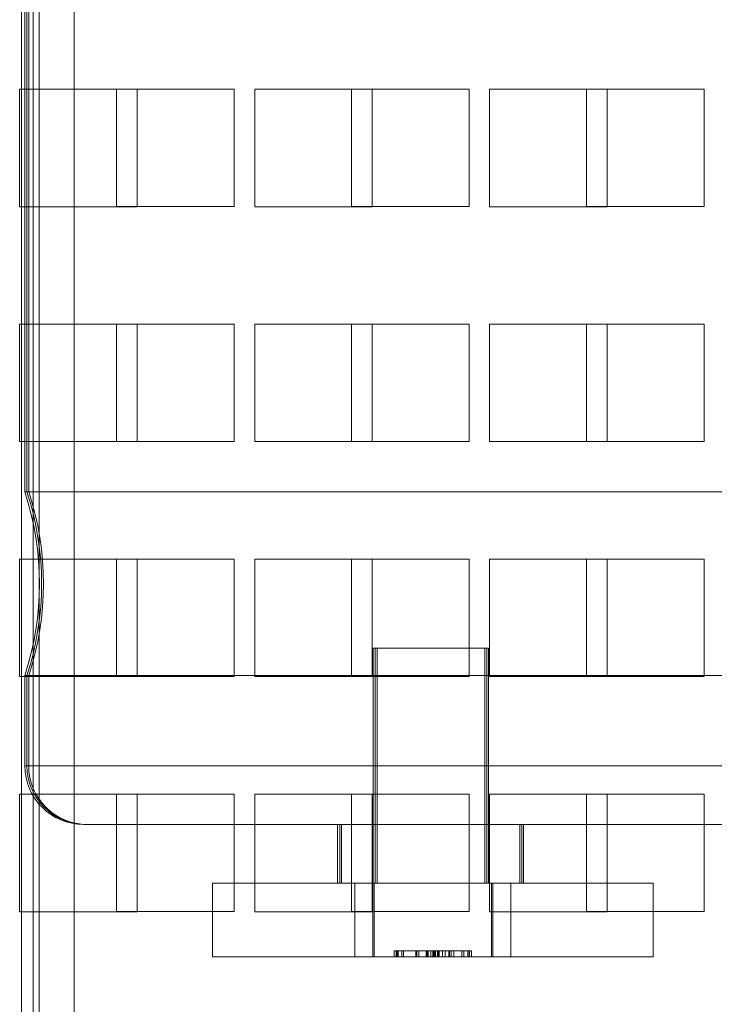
# Model space of a CAD drawing. Header units: inches. Extents: x 1 to 109, y 1 to 85.
# Tile 616 of 656: x 89.237 to 90.222, y 26.45 to 27.847. Entities that reach past the tile are written whole.
import ezdxf

# ---------------------------------------------------------------- set-up
doc = ezdxf.new("R2010")
doc.units = ezdxf.units.IN
doc.header["$MEASUREMENT"] = 0

msp = doc.modelspace()

# ---------------------------------------------------------------- linework, layer by layer
at = {"color": 7, "linetype": 'Continuous', "lineweight": 15, "ltscale": 5}
for p, q in [((89.244, 30.0967), (89.244, 27.1768)), ((89.247, 30.0967), (89.247, 27.1768)), ((89.2494, 30.0967), (89.2494, 27.1768)), ((89.2494, 30.0967), (89.2494, 27.1768)), ((89.2494, 30.0967), (89.2494, 27.1768)), ((89.2393, 13.5399), (89.2393, 29.7899)), ((89.2558, 13.5399), (89.2558, 29.7899)), ((89.2641, 13.5399), (89.2641, 29.7899)), ((89.314, 29.7899), (89.314, 13.5399)), ((89.2366, 27.7481), (89.2366, 27.5814)), ((89.4033, 27.7481), (89.2366, 27.7481)), ((89.3741, 27.7483), (89.5408, 27.7483)), ((89.3741, 27.5816), (89.3741, 27.7483)), ((89.4033, 27.5814), (89.4033, 27.7481)), ((89.5408, 27.7483), (89.5408, 27.5816)), ((89.57, 27.7481), (89.57, 27.5814)), ((89.7366, 27.7481), (89.57, 27.7481)), ((89.7075, 27.7483), (89.8741, 27.7483)), ((89.7075, 27.5816), (89.7075, 27.7483)), ((89.7366, 27.5814), (89.7366, 27.7481)), ((89.8741, 27.7483), (89.8741, 27.5816)), ((89.9033, 27.7481), (89.9033, 27.5814)), ((90.07, 27.7481), (89.9033, 27.7481)), ((90.0408, 27.5816), (90.0408, 27.7483)), ((90.0408, 27.7483), (90.2075, 27.7483)), ((90.07, 27.5814), (90.07, 27.7481)), ((90.2075, 27.7483), (90.2075, 27.5816)), ((89.2366, 27.5814), (89.4033, 27.5814)), ((89.5408, 27.5816), (89.3741, 27.5816)), ((89.57, 27.5814), (89.7366, 27.5814)), ((89.8741, 27.5816), (89.7075, 27.5816)), ((89.9033, 27.5814), (90.07, 27.5814)), ((90.2075, 27.5816), (90.0408, 27.5816)), ((89.2366, 27.4148), (89.2366, 27.2481)), ((89.4033, 27.4148), (89.2366, 27.4148)), ((89.3741, 27.4149), (89.5408, 27.4149)), ((89.3741, 27.2483), (89.3741, 27.4149)), ((89.4033, 27.2481), (89.4033, 27.4148)), ((89.5408, 27.4149), (89.5408, 27.2483)), ((89.57, 27.4148), (89.57, 27.2481)), ((89.7366, 27.4148), (89.57, 27.4148)), ((89.7075, 27.4149), (89.8741, 27.4149)), ((89.7075, 27.2483), (89.7075, 27.4149)), ((89.7366, 27.2481), (89.7366, 27.4148)), ((89.8741, 27.4149), (89.8741, 27.2483)), ((89.9033, 27.4148), (89.9033, 27.2481)), ((90.07, 27.4148), (89.9033, 27.4148)), ((90.0408, 27.4149), (90.2075, 27.4149)), ((90.0408, 27.2483), (90.0408, 27.4149)), ((90.07, 27.2481), (90.07, 27.4148)), ((90.2075, 27.4149), (90.2075, 27.2483)), ((89.5408, 27.2483), (89.3741, 27.2483)), ((89.8741, 27.2483), (89.7075, 27.2483)), ((90.2075, 27.2483), (90.0408, 27.2483)), ((89.2366, 27.2481), (89.4033, 27.2481)), ((89.57, 27.2481), (89.7366, 27.2481)), ((89.9033, 27.2481), (90.07, 27.2481)), ((91.3273, 27.1768), (89.2441, 27.1768)), ((89.247, 27.1768), (91.3302, 27.1768)), ((91.3327, 27.1768), (89.2495, 27.1768)), ((91.3327, 27.1768), (89.2495, 27.1768)), ((91.3327, 27.1768), (89.2495, 27.1768)), ((89.2366, 27.0814), (89.2366, 26.9148)), ((89.4033, 27.0814), (89.2366, 27.0814)), ((89.3741, 27.0816), (89.5408, 27.0816)), ((89.3741, 26.9149), (89.3741, 27.0816)), ((89.4033, 26.9148), (89.4033, 27.0814)), ((89.5408, 27.0816), (89.5408, 26.9149)), ((89.57, 27.0814), (89.57, 26.9148)), ((89.7366, 27.0814), (89.57, 27.0814)), ((89.7075, 27.0816), (89.8741, 27.0816)), ((89.7075, 26.9149), (89.7075, 27.0816)), ((89.7366, 26.9148), (89.7366, 27.0814)), ((89.8741, 27.0816), (89.8741, 26.9149)), ((89.9033, 27.0814), (89.9033, 26.9148)), ((90.07, 27.0814), (89.9033, 27.0814)), ((90.0408, 27.0816), (90.2075, 27.0816)), ((90.0408, 26.9149), (90.0408, 27.0816)), ((90.07, 26.9148), (90.07, 27.0814)), ((90.2075, 27.0816), (90.2075, 26.9149)), ((89.7381, 26.955), (89.7381, 26.6217)), ((89.7382, 26.955), (89.8964, 26.955)), ((89.7411, 26.955), (89.7411, 26.6217)), ((89.8994, 26.955), (89.7412, 26.955)), ((89.7436, 26.955), (89.7436, 26.6217)), ((89.7436, 26.955), (89.7436, 26.6217)), ((89.7436, 26.955), (89.7436, 26.6217)), ((89.7437, 26.955), (89.9018, 26.955)), ((89.7437, 26.955), (89.9018, 26.955)), ((89.7437, 26.955), (89.9018, 26.955)), ((89.8965, 26.6217), (89.8965, 26.955)), ((89.8995, 26.6217), (89.8995, 26.955)), ((89.9019, 26.6217), (89.9019, 26.955)), ((89.9019, 26.6217), (89.9019, 26.955)), ((89.9019, 26.6217), (89.9019, 26.955)), ((89.2366, 26.9148), (89.4033, 26.9148)), ((89.244, 26.9166), (89.244, 26.7884)), ((89.244, 26.9166), (91.3272, 26.9166)), ((89.247, 26.9166), (89.247, 26.7884)), ((91.3303, 26.9166), (89.2471, 26.9166)), ((89.2494, 26.9166), (89.2494, 26.7884)), ((89.2494, 26.9166), (89.2494, 26.7884)), ((89.2494, 26.9166), (89.2494, 26.7884)), ((89.2494, 26.9166), (91.3326, 26.9166)), ((89.2494, 26.9166), (91.3326, 26.9166)), ((89.2494, 26.9166), (91.3326, 26.9166)), ((89.5408, 26.9149), (89.3741, 26.9149)), ((89.57, 26.9148), (89.7366, 26.9148)), ((89.8741, 26.9149), (89.7075, 26.9149)), ((89.9033, 26.9148), (90.07, 26.9148)), ((90.2075, 26.9149), (90.0408, 26.9149)), ((89.244, 26.7884), (91.3273, 26.7884)), ((91.3303, 26.7884), (89.247, 26.7884)), ((89.2494, 26.7884), (91.3327, 26.7884)), ((89.2494, 26.7884), (91.3327, 26.7884)), ((89.2494, 26.7884), (91.3327, 26.7884)), ((89.2366, 26.7481), (89.2366, 26.5814)), ((89.4033, 26.7481), (89.2366, 26.7481)), ((89.3741, 26.7483), (89.5408, 26.7483)), ((89.3741, 26.5816), (89.3741, 26.7483)), ((89.4033, 26.5814), (89.4033, 26.7481)), ((89.5408, 26.7483), (89.5408, 26.5816)), ((89.57, 26.7481), (89.57, 26.5814)), ((89.7366, 26.7481), (89.57, 26.7481)), ((89.7075, 26.7483), (89.8741, 26.7483)), ((89.7075, 26.5816), (89.7075, 26.7483)), ((89.7366, 26.5814), (89.7366, 26.7481)), ((89.8741, 26.7483), (89.8741, 26.5816)), ((90.07, 26.7481), (89.9033, 26.7481)), ((89.9033, 26.7481), (89.9033, 26.5814)), ((90.0408, 26.5816), (90.0408, 26.7483)), ((90.0408, 26.7483), (90.2075, 26.7483)), ((90.07, 26.5814), (90.07, 26.7481)), ((90.2075, 26.7483), (90.2075, 26.5816)), ((91.244, 26.705), (89.3273, 26.705)), ((89.3303, 26.705), (91.247, 26.705)), ((91.2494, 26.705), (89.3327, 26.705)), ((91.2494, 26.705), (89.3327, 26.705)), ((91.2494, 26.705), (89.3327, 26.705)), ((89.6877, 26.705), (89.6877, 26.6217)), ((89.946, 26.705), (89.6877, 26.705)), ((89.6907, 26.705), (89.6907, 26.6217)), ((89.6907, 26.705), (89.949, 26.705)), ((89.6932, 26.705), (89.6932, 26.6217)), ((89.6932, 26.705), (89.6932, 26.6217)), ((89.6932, 26.705), (89.6932, 26.6217)), ((89.9515, 26.705), (89.6932, 26.705)), ((89.9515, 26.705), (89.6932, 26.705)), ((89.9515, 26.705), (89.6932, 26.705)), ((89.946, 26.6217), (89.946, 26.705)), ((89.949, 26.6217), (89.949, 26.705)), ((89.9515, 26.6217), (89.9515, 26.705)), ((89.9515, 26.6217), (89.9515, 26.705)), ((89.9515, 26.6217), (89.9515, 26.705)), ((89.5102, 26.6217), (90.1352, 26.6217)), ((89.5102, 26.6217), (89.5102, 26.6217)), ((90.1352, 26.6217), (89.5102, 26.6217)), ((89.5102, 26.5175), (89.5102, 26.6217)), ((89.5102, 26.5175), (89.5102, 26.6217)), ((89.6877, 26.6217), (89.946, 26.6217)), ((89.949, 26.6217), (89.6907, 26.6217)), ((89.6932, 26.6217), (89.9515, 26.6217)), ((89.6932, 26.6217), (89.9515, 26.6217)), ((89.6932, 26.6217), (89.9515, 26.6217)), ((89.7123, 26.6217), (89.7123, 26.5175)), ((89.7123, 26.6217), (89.7123, 26.5175)), ((89.7124, 26.6217), (89.9331, 26.6217)), ((89.7124, 26.6217), (89.9331, 26.6217)), ((89.9077, 26.6217), (89.7377, 26.6217)), ((89.7377, 26.6217), (89.9077, 26.6217)), ((89.7377, 26.6217), (89.7377, 26.6217)), ((89.9077, 26.6217), (89.7377, 26.6217)), ((89.7377, 26.6217), (89.9077, 26.6217)), ((89.7377, 26.6217), (89.7377, 26.6217)), ((89.9077, 26.6217), (89.7377, 26.6217)), ((89.7377, 26.6217), (89.9077, 26.6217)), ((89.7377, 26.6217), (89.9077, 26.6217)), ((89.9077, 26.6217), (89.7377, 26.6217)), ((89.7377, 26.6217), (89.7377, 26.6217)), ((89.7377, 26.5175), (89.7377, 26.6217)), ((89.7377, 26.5175), (89.7377, 26.6217)), ((89.7377, 26.5175), (89.7377, 26.6217)), ((89.7377, 26.5175), (89.7377, 26.6217)), ((89.7377, 26.5175), (89.7377, 26.6217)), ((89.7377, 26.5175), (89.7377, 26.6217)), ((89.7377, 26.6217), (89.7377, 26.6217)), ((89.7377, 26.5175), (89.7377, 26.6217)), ((89.7377, 26.5175), (89.7377, 26.6217)), ((89.7382, 26.6217), (89.8964, 26.6217)), ((89.9061, 26.6217), (89.7394, 26.6217)), ((89.7394, 26.6217), (89.7394, 26.6217)), ((89.7394, 26.6217), (89.9061, 26.6217)), ((89.7394, 26.5175), (89.7394, 26.6217)), ((89.7394, 26.5175), (89.7394, 26.6217)), ((89.8994, 26.6217), (89.7412, 26.6217)), ((89.7437, 26.6217), (89.9018, 26.6217)), ((89.7437, 26.6217), (89.9018, 26.6217)), ((89.7437, 26.6217), (89.9018, 26.6217)), ((89.9061, 26.6217), (89.9061, 26.6217)), ((89.9061, 26.5175), (89.9061, 26.6217)), ((89.9061, 26.5175), (89.9061, 26.6217)), ((89.9077, 26.6217), (89.9077, 26.6217)), ((89.9077, 26.6217), (89.9077, 26.6217)), ((89.9077, 26.6217), (89.9077, 26.6217)), ((89.9077, 26.6217), (89.9077, 26.6217)), ((89.9077, 26.5175), (89.9077, 26.6217)), ((89.9077, 26.5175), (89.9077, 26.6217)), ((89.9077, 26.5175), (89.9077, 26.6217)), ((89.9077, 26.5175), (89.9077, 26.6217)), ((89.9077, 26.5175), (89.9077, 26.6217)), ((89.9077, 26.5175), (89.9077, 26.6217)), ((89.9077, 26.5175), (89.9077, 26.6217)), ((89.9077, 26.5175), (89.9077, 26.6217)), ((89.9332, 26.5175), (89.9332, 26.6217)), ((89.9332, 26.5175), (89.9332, 26.6217)), ((90.1352, 26.6217), (90.1352, 26.6217)), ((90.1352, 26.5175), (90.1352, 26.6217)), ((90.1352, 26.5175), (90.1352, 26.6217)), ((89.2366, 26.5814), (89.4033, 26.5814)), ((89.5408, 26.5816), (89.3741, 26.5816)), ((89.57, 26.5814), (89.7366, 26.5814)), ((89.8741, 26.5816), (89.7075, 26.5816)), ((89.9033, 26.5814), (90.07, 26.5814)), ((90.2075, 26.5816), (90.0408, 26.5816)), ((89.768, 26.5259), (89.768, 26.5175)), ((89.768, 26.5259), (89.768, 26.5175)), ((89.8155, 26.5259), (89.768, 26.5259)), ((89.768, 26.5259), (89.768, 26.5175)), ((89.768, 26.5259), (89.7736, 26.5259)), ((89.768, 26.5259), (89.768, 26.5175)), ((89.7813, 26.5259), (89.7707, 26.5259)), ((89.7707, 26.5259), (89.7707, 26.5175)), ((89.7707, 26.5259), (89.7707, 26.5259)), ((89.7707, 26.5259), (89.7707, 26.5175)), ((89.7707, 26.5259), (89.8775, 26.5259)), ((89.7813, 26.5259), (89.7707, 26.5259)), ((89.7707, 26.5259), (89.7707, 26.5175)), ((89.7707, 26.5259), (89.7707, 26.5259)), ((89.7707, 26.5259), (89.8775, 26.5259)), ((89.7707, 26.5259), (89.7707, 26.5175)), ((89.7707, 26.5259), (89.7707, 26.5175)), ((89.8748, 26.5259), (89.7707, 26.5259)), ((89.7707, 26.5259), (89.7707, 26.5175)), ((89.8748, 26.5259), (89.7707, 26.5259)), ((89.7707, 26.5259), (89.7707, 26.5259)), ((89.7707, 26.5259), (89.7813, 26.5259)), ((89.7707, 26.5259), (89.7707, 26.5175)), ((89.8748, 26.5259), (89.7707, 26.5259)), ((89.7707, 26.5259), (89.8527, 26.5259)), ((89.7707, 26.5259), (89.7707, 26.5175)), ((89.8527, 26.5259), (89.7707, 26.5259)), ((89.7707, 26.5259), (89.8748, 26.5259)), ((89.8748, 26.5259), (89.7707, 26.5259)), ((89.7707, 26.5259), (89.7707, 26.5175)), ((89.7707, 26.5259), (89.7813, 26.5259)), ((89.7707, 26.5259), (89.7707, 26.5259)), ((89.7707, 26.5259), (89.7707, 26.5175)), ((89.7721, 26.5259), (89.7721, 26.5175)), ((89.7736, 26.5259), (89.7736, 26.5175)), ((89.7736, 26.5259), (89.8157, 26.5259)), ((89.7787, 26.5259), (89.7787, 26.5175)), ((89.7787, 26.5259), (89.7787, 26.5175)), ((89.7787, 26.5259), (89.7787, 26.5175)), ((89.7813, 26.5259), (89.7813, 26.5175)), ((89.873, 26.5259), (89.7813, 26.5259)), ((89.7813, 26.5259), (89.7813, 26.5175)), ((89.873, 26.5259), (89.7813, 26.5259)), ((89.7813, 26.5259), (89.8161, 26.5259)), ((89.7813, 26.5259), (89.7813, 26.5175)), ((89.7813, 26.5259), (89.7813, 26.5175)), ((89.7813, 26.5259), (89.8134, 26.5259)), ((89.7813, 26.5259), (89.7813, 26.5175)), ((89.7813, 26.5259), (89.8134, 26.5259)), ((89.7985, 26.5259), (89.7985, 26.5175)), ((89.7985, 26.5259), (89.7985, 26.5175)), ((89.799, 26.5259), (89.799, 26.5175)), ((89.7994, 26.5259), (89.7994, 26.5175)), ((89.7998, 26.5259), (89.7998, 26.5175)), ((89.7999, 26.5259), (89.7999, 26.5175)), ((89.8, 26.5259), (89.8, 26.5175)), ((89.8027, 26.5259), (89.8027, 26.5175)), ((89.8134, 26.5259), (89.8134, 26.5175)), ((89.8134, 26.5259), (89.8241, 26.5259)), ((89.8134, 26.5259), (89.8134, 26.5175)), ((89.8134, 26.5259), (89.8241, 26.5259)), ((89.8147, 26.5259), (89.8147, 26.5175)), ((89.8155, 26.5259), (89.8155, 26.5175)), ((89.8157, 26.5259), (89.8157, 26.5175)), ((89.8161, 26.5259), (89.8162, 26.5259)), ((89.8161, 26.5259), (89.8161, 26.5175)), ((89.8162, 26.5259), (89.8162, 26.5175)), ((89.8201, 26.5259), (89.8201, 26.5175)), ((89.8227, 26.5259), (89.8227, 26.5175)), ((89.8228, 26.5259), (89.8228, 26.5175)), ((89.8228, 26.5259), (89.8228, 26.5175)), ((89.8241, 26.5259), (89.8241, 26.5175)), ((89.8241, 26.5259), (89.8641, 26.5259)), ((89.8241, 26.5259), (89.8241, 26.5175)), ((89.8241, 26.5259), (89.8641, 26.5259)), ((89.8254, 26.5259), (89.8254, 26.5175)), ((89.8267, 26.5259), (89.8267, 26.5175)), ((89.8267, 26.5259), (89.8748, 26.5259)), ((89.8401, 26.5259), (89.8294, 26.5259)), ((89.8294, 26.5259), (89.8294, 26.5175)), ((89.8401, 26.5259), (89.8294, 26.5259)), ((89.8294, 26.5259), (89.8294, 26.5175)), ((89.83, 26.5259), (89.83, 26.5175)), ((89.8723, 26.5259), (89.83, 26.5259)), ((89.8306, 26.5259), (89.8306, 26.5175)), ((89.8306, 26.5259), (89.8775, 26.5259)), ((89.8308, 26.5259), (89.8308, 26.5175)), ((89.8748, 26.5259), (89.8317, 26.5259)), ((89.8317, 26.5259), (89.8317, 26.5175)), ((89.8363, 26.5259), (89.8363, 26.5175)), ((89.8363, 26.5259), (89.8641, 26.5259)), ((89.8401, 26.5259), (89.8401, 26.5175)), ((89.8401, 26.5259), (89.8401, 26.5175)), ((89.8456, 26.5259), (89.8456, 26.5175)), ((89.8458, 26.5259), (89.8458, 26.5175)), ((89.8462, 26.5259), (89.8462, 26.5175)), ((89.8489, 26.5259), (89.8489, 26.5175)), ((89.8527, 26.5259), (89.8527, 26.5175)), ((89.8641, 26.5259), (89.8641, 26.5175)), ((89.8641, 26.5259), (89.8748, 26.5259)), ((89.8641, 26.5259), (89.8641, 26.5175)), ((89.8641, 26.5259), (89.8748, 26.5259)), ((89.8641, 26.5259), (89.8641, 26.5175)), ((89.8641, 26.5259), (89.8748, 26.5259)), ((89.8668, 26.5259), (89.8668, 26.5175)), ((89.8668, 26.5259), (89.8668, 26.5175)), ((89.8775, 26.5259), (89.8723, 26.5259)), ((89.8723, 26.5259), (89.8723, 26.5175)), ((89.8775, 26.5259), (89.873, 26.5259)), ((89.873, 26.5259), (89.873, 26.5175)), ((89.8775, 26.5259), (89.873, 26.5259)), ((89.873, 26.5259), (89.873, 26.5175)), ((89.8748, 26.5259), (89.8748, 26.5175)), ((89.8748, 26.5259), (89.8748, 26.5259)), ((89.8748, 26.5259), (89.8748, 26.5175)), ((89.8748, 26.5259), (89.8748, 26.5175)), ((89.8748, 26.5259), (89.8748, 26.5175)), ((89.8748, 26.5259), (89.8748, 26.5175)), ((89.8748, 26.5259), (89.8748, 26.5259)), ((89.8748, 26.5259), (89.8748, 26.5175)), ((89.8748, 26.5259), (89.8748, 26.5175)), ((89.8748, 26.5259), (89.8748, 26.5259)), ((89.8775, 26.5259), (89.8775, 26.5175)), ((89.8775, 26.5259), (89.8775, 26.5175)), ((89.8775, 26.5259), (89.8775, 26.5175)), ((89.8775, 26.5259), (89.8775, 26.5175)), ((89.8775, 26.5259), (89.8775, 26.5175)), ((90.1352, 26.5175), (89.5102, 26.5175)), ((89.5102, 26.5175), (89.5102, 26.5175)), ((89.5102, 26.5175), (90.1352, 26.5175)), ((89.9331, 26.5175), (89.7124, 26.5175)), ((89.9331, 26.5175), (89.7124, 26.5175)), ((89.7377, 26.5175), (89.7377, 26.5175)), ((89.9077, 26.5175), (89.7377, 26.5175)), ((89.7377, 26.5175), (89.9077, 26.5175)), ((89.7377, 26.5175), (89.7377, 26.5175)), ((89.9077, 26.5175), (89.7377, 26.5175)), ((89.7377, 26.5175), (89.7377, 26.5175)), ((89.7377, 26.5175), (89.9077, 26.5175)), ((89.9077, 26.5175), (89.7377, 26.5175)), ((89.7377, 26.5175), (89.9077, 26.5175)), ((89.7377, 26.5175), (89.9077, 26.5175)), ((89.7377, 26.5175), (89.7377, 26.5175)), ((89.9077, 26.5175), (89.7377, 26.5175)), ((89.7394, 26.5175), (89.7394, 26.5175)), ((89.9061, 26.5175), (89.7394, 26.5175)), ((89.7394, 26.5175), (89.9061, 26.5175)), ((89.8155, 26.5175), (89.768, 26.5175)), ((89.768, 26.5175), (89.7736, 26.5175)), ((89.8748, 26.5175), (89.7707, 26.5175)), ((89.8527, 26.5175), (89.7707, 26.5175)), ((89.7707, 26.5175), (89.8748, 26.5175)), ((89.8748, 26.5175), (89.7707, 26.5175)), ((89.7707, 26.5175), (89.8527, 26.5175)), ((89.7813, 26.5175), (89.7707, 26.5175)), ((89.7707, 26.5175), (89.8775, 26.5175)), ((89.7707, 26.5175), (89.7707, 26.5175)), ((89.7813, 26.5175), (89.7707, 26.5175)), ((89.7707, 26.5175), (89.8775, 26.5175)), ((89.8748, 26.5175), (89.7707, 26.5175)), ((89.7707, 26.5175), (89.7707, 26.5175)), ((89.7707, 26.5175), (89.7813, 26.5175)), ((89.7707, 26.5175), (89.7707, 26.5175)), ((89.8748, 26.5175), (89.7707, 26.5175)), ((89.7707, 26.5175), (89.7707, 26.5175)), ((89.7707, 26.5175), (89.7813, 26.5175)), ((89.7736, 26.5175), (89.8157, 26.5175)), ((89.873, 26.5175), (89.7813, 26.5175)), ((89.873, 26.5175), (89.7813, 26.5175)), ((89.7813, 26.5175), (89.8134, 26.5175)), ((89.7813, 26.5175), (89.8134, 26.5175)), ((89.7813, 26.5175), (89.8161, 26.5175)), ((89.8134, 26.5175), (89.8241, 26.5175)), ((89.8134, 26.5175), (89.8241, 26.5175)), ((89.8161, 26.5175), (89.8162, 26.5175)), ((89.8241, 26.5175), (89.8641, 26.5175)), ((89.8241, 26.5175), (89.8641, 26.5175)), ((89.8267, 26.5175), (89.8748, 26.5175)), ((89.8294, 26.5175), (89.8401, 26.5175)), ((89.8294, 26.5175), (89.8401, 26.5175)), ((89.8723, 26.5175), (89.83, 26.5175)), ((89.8306, 26.5175), (89.8775, 26.5175)), ((89.8748, 26.5175), (89.8317, 26.5175)), ((89.8363, 26.5175), (89.8641, 26.5175)), ((89.8641, 26.5175), (89.8748, 26.5175)), ((89.8641, 26.5175), (89.8748, 26.5175)), ((89.8641, 26.5175), (89.8748, 26.5175)), ((89.8775, 26.5175), (89.8723, 26.5175)), ((89.8775, 26.5175), (89.873, 26.5175)), ((89.8775, 26.5175), (89.873, 26.5175)), ((89.8748, 26.5175), (89.8748, 26.5175)), ((89.8748, 26.5175), (89.8748, 26.5175)), ((89.8748, 26.5175), (89.8748, 26.5175)), ((89.9061, 26.5175), (89.9061, 26.5175)), ((89.9077, 26.5175), (89.9077, 26.5175)), ((89.9077, 26.5175), (89.9077, 26.5175)), ((89.9077, 26.5175), (89.9077, 26.5175)), ((89.9077, 26.5175), (89.9077, 26.5175)), ((90.1352, 26.5175), (90.1352, 26.5175))]:
    msp.add_line(p, q, dxfattribs=at)
at = {"color": 7, "linetype": 'Continuous', "lineweight": 15, "ltscale": 25}
for centre, radius, start, end in [((88.8481, 27.0467), 0.4167, 341.8051, 18.1949), ((88.8511, 27.0467), 0.4167, 341.8051, 18.1949), ((88.8536, 27.0467), 0.4167, 341.8051, 18.1949), ((88.8536, 27.0467), 0.4167, 341.8051, 18.1949), ((88.8536, 27.0467), 0.4167, 341.8051, 18.1949), ((89.3273, 26.7884), 0.0833, 180, 270), ((89.3303, 26.7884), 0.0833, 180, 270), ((89.3327, 26.7884), 0.0833, 180, 270), ((89.3327, 26.7884), 0.0833, 180, 270), ((89.3327, 26.7884), 0.0833, 180, 270)]:
    msp.add_arc(centre, radius, start, end, dxfattribs=at)
at = {"color": 7, "linetype": 'Continuous', "lineweight": 15, "ltscale": 5}
for points, knots in [([(89.7999, 26.5259), (89.7951, 26.5259), (89.7855, 26.5259), (89.775, 26.5259), (89.769, 26.5259), (89.7683, 26.5259), (89.768, 26.5259)], [0, 0, 0, 0, 0.279538, 0.558851, 0.779452, 1, 1, 1, 1]), ([(89.768, 26.5259), (89.7685, 26.5259), (89.7697, 26.5259), (89.7782, 26.5259), (89.7889, 26.5259), (89.7963, 26.5259), (89.8, 26.5259)], [0, 0, 0, 0, 0.27973, 0.559163, 0.779612, 1, 1, 1, 1]), ([(89.8027, 26.5259), (89.7976, 26.5259), (89.7875, 26.5259), (89.776, 26.5259), (89.769, 26.5259), (89.7683, 26.5259), (89.768, 26.5259)], [0, 0, 0, 0, 0.2800291, 0.5595146, 0.7796675, 1, 1, 1, 1]), ([(89.768, 26.5259), (89.7684, 26.5259), (89.7693, 26.5259), (89.7778, 26.5259), (89.7881, 26.5259), (89.7953, 26.5259), (89.799, 26.5259)], [0, 0, 0, 0, 0.2798903, 0.5592237, 0.7795824, 1, 1, 1, 1]), ([(89.8228, 26.5259), (89.8167, 26.5259), (89.8046, 26.5259), (89.7895, 26.5259), (89.7791, 26.5259), (89.7729, 26.5259), (89.7687, 26.5259), (89.7682, 26.5259), (89.768, 26.5259)], [0, 0, 0, 0, 0.250526, 0.500164, 0.625273, 0.750198, 0.875111, 1, 1, 1, 1]), ([(89.768, 26.5259), (89.7682, 26.5259), (89.7687, 26.5259), (89.7728, 26.5259), (89.7791, 26.5259), (89.7895, 26.5259), (89.8044, 26.5259), (89.8167, 26.5259), (89.8228, 26.5259)], [0, 0, 0, 0, 0.124913, 0.249823, 0.374786, 0.499891, 0.74953, 1, 1, 1, 1]), ([(89.7707, 26.5259), (89.7706, 26.5259), (89.7706, 26.5259), (89.7716, 26.5259), (89.7721, 26.5259)], [0, 0, 0, 0, 0.56024, 1, 1, 1, 1]), ([(89.7721, 26.5259), (89.7732, 26.5259), (89.7753, 26.5259), (89.7823, 26.5259), (89.7904, 26.5259), (89.7958, 26.5259), (89.7985, 26.5259)], [0, 0, 0, 0, 0.279797, 0.5595, 0.779626, 1, 1, 1, 1]), ([(89.7787, 26.5259), (89.779, 26.5259), (89.7796, 26.5259), (89.7849, 26.5259), (89.7917, 26.5259), (89.7968, 26.5259), (89.7994, 26.5259)], [0, 0, 0, 0, 0.280092, 0.560011, 0.780131, 1, 1, 1, 1]), ([(89.7994, 26.5259), (89.7961, 26.5259), (89.7896, 26.5259), (89.783, 26.5259), (89.7792, 26.5259), (89.7789, 26.5259), (89.7787, 26.5259)], [0, 0, 0, 0, 0.278722, 0.558569, 0.779171, 1, 1, 1, 1]), ([(89.7787, 26.5259), (89.779, 26.5259), (89.7798, 26.5259), (89.7863, 26.5259), (89.7944, 26.5259), (89.7999, 26.5259), (89.8027, 26.5259)], [0, 0, 0, 0, 0.279699, 0.558847, 0.779176, 1, 1, 1, 1]), ([(89.7998, 26.5259), (89.7966, 26.5259), (89.7901, 26.5259), (89.7833, 26.5259), (89.7792, 26.5259), (89.7789, 26.5259), (89.7787, 26.5259)], [0, 0, 0, 0, 0.279126, 0.558978, 0.77935, 1, 1, 1, 1]), ([(89.8227, 26.5259), (89.818, 26.5259), (89.8084, 26.5259), (89.7968, 26.5259), (89.7883, 26.5259), (89.7831, 26.5259), (89.7794, 26.5259), (89.7789, 26.5259), (89.7787, 26.5259)], [0, 0, 0, 0, 0.250387, 0.50024, 0.625338, 0.750175, 0.875175, 1, 1, 1, 1]), ([(89.7787, 26.5259), (89.7789, 26.5259), (89.7794, 26.5259), (89.783, 26.5259), (89.7882, 26.5259), (89.7966, 26.5259), (89.8085, 26.5259), (89.818, 26.5259), (89.8227, 26.5259)], [0, 0, 0, 0, 0.1248745, 0.2498892, 0.3747257, 0.4997892, 0.7494997, 1, 1, 1, 1]), ([(89.7985, 26.5259), (89.797, 26.5259), (89.7939, 26.5259), (89.7898, 26.5259), (89.7862, 26.5259), (89.7828, 26.5259), (89.7815, 26.5259), (89.7814, 26.5259), (89.7813, 26.5259)], [0, 0, 0, 0, 0.125015, 0.250032, 0.375077, 0.50011, 0.7495, 1, 1, 1, 1]), ([(89.7985, 26.5259), (89.8018, 26.5259), (89.8084, 26.5259), (89.8172, 26.5259), (89.8235, 26.5259), (89.8264, 26.5259), (89.8266, 26.5259), (89.8267, 26.5259)], [0, 0, 0, 0, 0.186619, 0.372978, 0.55941, 0.779356, 1, 1, 1, 1]), ([(89.8162, 26.5259), (89.8162, 26.5259), (89.8161, 26.5259), (89.8145, 26.5259), (89.8111, 26.5259), (89.8063, 26.5259), (89.8016, 26.5259), (89.7985, 26.5259)], [0, 0, 0, 0, 0.251139, 0.50113, 0.626474, 0.751856, 1, 1, 1, 1]), ([(89.799, 26.5259), (89.8031, 26.5259), (89.8114, 26.5259), (89.8238, 26.5259), (89.8316, 26.5259), (89.8363, 26.5259)], [0, 0, 0, 0, 0.279288, 0.559154, 1, 1, 1, 1]), ([(89.7994, 26.5259), (89.8027, 26.5259), (89.8093, 26.5259), (89.8159, 26.5259), (89.8195, 26.5259), (89.8199, 26.5259), (89.8201, 26.5259)], [0, 0, 0, 0, 0.278472, 0.558424, 0.779098, 1, 1, 1, 1]), ([(89.8201, 26.5259), (89.8198, 26.5259), (89.8193, 26.5259), (89.8139, 26.5259), (89.8069, 26.5259), (89.8019, 26.5259), (89.7994, 26.5259)], [0, 0, 0, 0, 0.280319, 0.55953, 0.779753, 1, 1, 1, 1]), ([(89.8317, 26.5259), (89.8266, 26.5259), (89.8194, 26.5259), (89.8083, 26.5259), (89.8026, 26.5259), (89.7998, 26.5259)], [0, 0, 0, 0, 0.560717, 0.780532, 1, 1, 1, 1]), ([(89.8308, 26.5259), (89.8303, 26.5259), (89.8293, 26.5259), (89.821, 26.5259), (89.8108, 26.5259), (89.8035, 26.5259), (89.7999, 26.5259)], [0, 0, 0, 0, 0.279814, 0.559489, 0.779635, 1, 1, 1, 1]), ([(89.8, 26.5259), (89.8031, 26.5259), (89.8093, 26.5259), (89.8198, 26.5259), (89.8265, 26.5259), (89.8306, 26.5259)], [0, 0, 0, 0, 0.279728, 0.559729, 1, 1, 1, 1]), ([(89.8157, 26.5259), (89.8154, 26.5259), (89.8149, 26.5259), (89.8148, 26.5259), (89.8147, 26.5259)], [0, 0, 0, 0, 0.55991, 1, 1, 1, 1]), ([(89.8147, 26.5259), (89.8152, 26.5259), (89.8163, 26.5259), (89.8246, 26.5259), (89.8348, 26.5259), (89.842, 26.5259), (89.8456, 26.5259)], [0, 0, 0, 0, 0.279638, 0.559326, 0.779527, 1, 1, 1, 1]), ([(89.8458, 26.5259), (89.8397, 26.5259), (89.8288, 26.5259), (89.8196, 26.5259), (89.8155, 26.5259)], [0, 0, 0, 0, 0.558273, 1, 1, 1, 1]), ([(89.8489, 26.5259), (89.8441, 26.5259), (89.8355, 26.5259), (89.8267, 26.5259), (89.8227, 26.5259)], [0, 0, 0, 0, 0.559599, 1, 1, 1, 1]), ([(89.8227, 26.5259), (89.8275, 26.5259), (89.837, 26.5259), (89.8512, 26.5259), (89.8613, 26.5259), (89.866, 26.5259), (89.8666, 26.5259), (89.8668, 26.5259)], [0, 0, 0, 0, 0.251085, 0.501371, 0.749628, 0.874877, 1, 1, 1, 1]), ([(89.8775, 26.5259), (89.8772, 26.5259), (89.8768, 26.5259), (89.8726, 26.5259), (89.8664, 26.5259), (89.8559, 26.5259), (89.841, 26.5259), (89.8289, 26.5259), (89.8228, 26.5259)], [0, 0, 0, 0, 0.124913, 0.249814, 0.374728, 0.499853, 0.749484, 1, 1, 1, 1]), ([(89.8228, 26.5259), (89.8289, 26.5259), (89.8411, 26.5259), (89.8561, 26.5259), (89.8665, 26.5259), (89.8726, 26.5259), (89.8768, 26.5259), (89.8772, 26.5259), (89.8775, 26.5259)], [0, 0, 0, 0, 0.250469, 0.500073, 0.62518, 0.750144, 0.875073, 1, 1, 1, 1]), ([(89.8254, 26.5259), (89.8257, 26.5259), (89.8262, 26.5259), (89.8317, 26.5259), (89.8387, 26.5259), (89.8437, 26.5259), (89.8462, 26.5259)], [0, 0, 0, 0, 0.280127, 0.559515, 0.779719, 1, 1, 1, 1]), ([(89.8462, 26.5259), (89.8429, 26.5259), (89.8363, 26.5259), (89.8298, 26.5259), (89.826, 26.5259), (89.8256, 26.5259), (89.8254, 26.5259)], [0, 0, 0, 0, 0.278754, 0.558605, 0.779147, 1, 1, 1, 1]), ([(89.83, 26.5259), (89.8302, 26.5259), (89.8306, 26.5259), (89.8307, 26.5259), (89.8308, 26.5259)], [0, 0, 0, 0, 0.559944, 1, 1, 1, 1]), ([(89.8456, 26.5259), (89.8504, 26.5259), (89.8599, 26.5259), (89.8704, 26.5259), (89.8764, 26.5259), (89.8771, 26.5259), (89.8775, 26.5259)], [0, 0, 0, 0, 0.2796308, 0.5589603, 0.7794783, 1, 1, 1, 1]), ([(89.8775, 26.5259), (89.8769, 26.5259), (89.8758, 26.5259), (89.8674, 26.5259), (89.8567, 26.5259), (89.8494, 26.5259), (89.8458, 26.5259)], [0, 0, 0, 0, 0.27967, 0.559085, 0.779558, 1, 1, 1, 1]), ([(89.8668, 26.5259), (89.8665, 26.5259), (89.8659, 26.5259), (89.8605, 26.5259), (89.8537, 26.5259), (89.8487, 26.5259), (89.8462, 26.5259)], [0, 0, 0, 0, 0.280018, 0.559853, 0.779987, 1, 1, 1, 1]), ([(89.8462, 26.5259), (89.8494, 26.5259), (89.8558, 26.5259), (89.8624, 26.5259), (89.8662, 26.5259), (89.8666, 26.5259), (89.8668, 26.5259)], [0, 0, 0, 0, 0.279059, 0.55882, 0.779303, 1, 1, 1, 1]), ([(89.8668, 26.5259), (89.8665, 26.5259), (89.8657, 26.5259), (89.8598, 26.5259), (89.853, 26.5259), (89.8489, 26.5259)], [0, 0, 0, 0, 0.280257, 0.560781, 1, 1, 1, 1]), ([(89.8228, 26.5175), (89.8167, 26.5175), (89.8046, 26.5175), (89.7895, 26.5175), (89.7791, 26.5175), (89.7729, 26.5175), (89.7687, 26.5175), (89.7682, 26.5175), (89.768, 26.5175)], [0, 0, 0, 0, 0.250526, 0.500164, 0.625273, 0.750198, 0.875111, 1, 1, 1, 1]), ([(89.768, 26.5175), (89.7682, 26.5175), (89.7687, 26.5175), (89.7728, 26.5175), (89.7791, 26.5175), (89.7895, 26.5175), (89.8044, 26.5175), (89.8167, 26.5175), (89.8228, 26.5175)], [0, 0, 0, 0, 0.124913, 0.249823, 0.374786, 0.499891, 0.74953, 1, 1, 1, 1]), ([(89.7999, 26.5175), (89.7951, 26.5175), (89.7855, 26.5175), (89.775, 26.5175), (89.769, 26.5175), (89.7683, 26.5175), (89.768, 26.5175)], [0, 0, 0, 0, 0.279538, 0.558851, 0.779452, 1, 1, 1, 1]), ([(89.768, 26.5175), (89.7685, 26.5175), (89.7697, 26.5175), (89.7782, 26.5175), (89.7889, 26.5175), (89.7963, 26.5175), (89.8, 26.5175)], [0, 0, 0, 0, 0.27973, 0.559163, 0.779612, 1, 1, 1, 1]), ([(89.8027, 26.5175), (89.7976, 26.5175), (89.7875, 26.5175), (89.776, 26.5175), (89.769, 26.5175), (89.7683, 26.5175), (89.768, 26.5175)], [0, 0, 0, 0, 0.280029, 0.559515, 0.779668, 1, 1, 1, 1]), ([(89.768, 26.5175), (89.7684, 26.5175), (89.7693, 26.5175), (89.7778, 26.5175), (89.7881, 26.5175), (89.7953, 26.5175), (89.799, 26.5175)], [0, 0, 0, 0, 0.2798903, 0.5592237, 0.7795824, 1, 1, 1, 1]), ([(89.7707, 26.5175), (89.7706, 26.5175), (89.7706, 26.5175), (89.7716, 26.5175), (89.7721, 26.5175)], [0, 0, 0, 0, 0.56024, 1, 1, 1, 1]), ([(89.7721, 26.5175), (89.7732, 26.5175), (89.7753, 26.5175), (89.7823, 26.5175), (89.7904, 26.5175), (89.7958, 26.5175), (89.7985, 26.5175)], [0, 0, 0, 0, 0.279797, 0.5595, 0.779626, 1, 1, 1, 1]), ([(89.7998, 26.5175), (89.7966, 26.5175), (89.7901, 26.5175), (89.7833, 26.5175), (89.7792, 26.5175), (89.7789, 26.5175), (89.7787, 26.5175)], [0, 0, 0, 0, 0.279126, 0.558978, 0.77935, 1, 1, 1, 1]), ([(89.7787, 26.5175), (89.779, 26.5175), (89.7798, 26.5175), (89.7863, 26.5175), (89.7944, 26.5175), (89.7999, 26.5175), (89.8027, 26.5175)], [0, 0, 0, 0, 0.279699, 0.558847, 0.779176, 1, 1, 1, 1]), ([(89.7787, 26.5175), (89.779, 26.5175), (89.7796, 26.5175), (89.7849, 26.5175), (89.7917, 26.5175), (89.7968, 26.5175), (89.7994, 26.5175)], [0, 0, 0, 0, 0.280092, 0.560011, 0.780131, 1, 1, 1, 1]), ([(89.7994, 26.5175), (89.7961, 26.5175), (89.7896, 26.5175), (89.783, 26.5175), (89.7792, 26.5175), (89.7789, 26.5175), (89.7787, 26.5175)], [0, 0, 0, 0, 0.278722, 0.558569, 0.779171, 1, 1, 1, 1]), ([(89.7787, 26.5175), (89.7789, 26.5175), (89.7794, 26.5175), (89.783, 26.5175), (89.7882, 26.5175), (89.7966, 26.5175), (89.8085, 26.5175), (89.818, 26.5175), (89.8227, 26.5175)], [0, 0, 0, 0, 0.1248745, 0.2498892, 0.3747257, 0.4997892, 0.7494997, 1, 1, 1, 1]), ([(89.8227, 26.5175), (89.818, 26.5175), (89.8084, 26.5175), (89.7968, 26.5175), (89.7883, 26.5175), (89.7831, 26.5175), (89.7794, 26.5175), (89.7789, 26.5175), (89.7787, 26.5175)], [0, 0, 0, 0, 0.250387, 0.50024, 0.625338, 0.750175, 0.875175, 1, 1, 1, 1]), ([(89.7985, 26.5175), (89.797, 26.5175), (89.7939, 26.5175), (89.7898, 26.5175), (89.7862, 26.5175), (89.7828, 26.5175), (89.7815, 26.5175), (89.7814, 26.5175), (89.7813, 26.5175)], [0, 0, 0, 0, 0.125015, 0.250032, 0.375077, 0.50011, 0.7495, 1, 1, 1, 1]), ([(89.7985, 26.5175), (89.8018, 26.5175), (89.8084, 26.5175), (89.8172, 26.5175), (89.8235, 26.5175), (89.8264, 26.5175), (89.8266, 26.5175), (89.8267, 26.5175)], [0, 0, 0, 0, 0.186619, 0.372978, 0.55941, 0.779356, 1, 1, 1, 1]), ([(89.8162, 26.5175), (89.8162, 26.5175), (89.8161, 26.5175), (89.8145, 26.5175), (89.8111, 26.5175), (89.8063, 26.5175), (89.8016, 26.5175), (89.7985, 26.5175)], [0, 0, 0, 0, 0.251139, 0.50113, 0.626474, 0.751856, 1, 1, 1, 1]), ([(89.799, 26.5175), (89.8031, 26.5175), (89.8114, 26.5175), (89.8238, 26.5175), (89.8316, 26.5175), (89.8363, 26.5175)], [0, 0, 0, 0, 0.279288, 0.559154, 1, 1, 1, 1]), ([(89.7994, 26.5175), (89.8027, 26.5175), (89.8093, 26.5175), (89.8159, 26.5175), (89.8195, 26.5175), (89.8199, 26.5175), (89.8201, 26.5175)], [0, 0, 0, 0, 0.278472, 0.558424, 0.779098, 1, 1, 1, 1]), ([(89.8201, 26.5175), (89.8198, 26.5175), (89.8193, 26.5175), (89.8139, 26.5175), (89.8069, 26.5175), (89.8019, 26.5175), (89.7994, 26.5175)], [0, 0, 0, 0, 0.280319, 0.55953, 0.779753, 1, 1, 1, 1]), ([(89.8317, 26.5175), (89.8266, 26.5175), (89.8194, 26.5175), (89.8083, 26.5175), (89.8026, 26.5175), (89.7998, 26.5175)], [0, 0, 0, 0, 0.560717, 0.780532, 1, 1, 1, 1]), ([(89.8308, 26.5175), (89.8303, 26.5175), (89.8293, 26.5175), (89.821, 26.5175), (89.8108, 26.5175), (89.8035, 26.5175), (89.7999, 26.5175)], [0, 0, 0, 0, 0.279814, 0.559489, 0.779635, 1, 1, 1, 1]), ([(89.8, 26.5175), (89.8031, 26.5175), (89.8093, 26.5175), (89.8198, 26.5175), (89.8265, 26.5175), (89.8306, 26.5175)], [0, 0, 0, 0, 0.279728, 0.559729, 1, 1, 1, 1]), ([(89.8157, 26.5175), (89.8154, 26.5175), (89.8149, 26.5175), (89.8148, 26.5175), (89.8147, 26.5175)], [0, 0, 0, 0, 0.55991, 1, 1, 1, 1]), ([(89.8147, 26.5175), (89.8152, 26.5175), (89.8163, 26.5175), (89.8246, 26.5175), (89.8348, 26.5175), (89.842, 26.5175), (89.8456, 26.5175)], [0, 0, 0, 0, 0.279638, 0.559326, 0.779527, 1, 1, 1, 1]), ([(89.8458, 26.5175), (89.8397, 26.5175), (89.8288, 26.5175), (89.8196, 26.5175), (89.8155, 26.5175)], [0, 0, 0, 0, 0.558273, 1, 1, 1, 1]), ([(89.8489, 26.5175), (89.8441, 26.5175), (89.8355, 26.5175), (89.8267, 26.5175), (89.8227, 26.5175)], [0, 0, 0, 0, 0.559599, 1, 1, 1, 1]), ([(89.8227, 26.5175), (89.8275, 26.5175), (89.837, 26.5175), (89.8512, 26.5175), (89.8613, 26.5175), (89.866, 26.5175), (89.8666, 26.5175), (89.8668, 26.5175)], [0, 0, 0, 0, 0.251085, 0.501371, 0.749628, 0.874877, 1, 1, 1, 1]), ([(89.8228, 26.5175), (89.8289, 26.5175), (89.8411, 26.5175), (89.8561, 26.5175), (89.8665, 26.5175), (89.8726, 26.5175), (89.8768, 26.5175), (89.8772, 26.5175), (89.8775, 26.5175)], [0, 0, 0, 0, 0.250469, 0.500073, 0.62518, 0.750144, 0.875073, 1, 1, 1, 1]), ([(89.8775, 26.5175), (89.8772, 26.5175), (89.8768, 26.5175), (89.8726, 26.5175), (89.8664, 26.5175), (89.8559, 26.5175), (89.841, 26.5175), (89.8289, 26.5175), (89.8228, 26.5175)], [0, 0, 0, 0, 0.124913, 0.249814, 0.374728, 0.499853, 0.749484, 1, 1, 1, 1]), ([(89.8462, 26.5175), (89.8429, 26.5175), (89.8363, 26.5175), (89.8298, 26.5175), (89.826, 26.5175), (89.8256, 26.5175), (89.8254, 26.5175)], [0, 0, 0, 0, 0.278754, 0.558605, 0.779147, 1, 1, 1, 1]), ([(89.8254, 26.5175), (89.8257, 26.5175), (89.8262, 26.5175), (89.8317, 26.5175), (89.8387, 26.5175), (89.8437, 26.5175), (89.8462, 26.5175)], [0, 0, 0, 0, 0.280127, 0.559515, 0.779719, 1, 1, 1, 1]), ([(89.83, 26.5175), (89.8302, 26.5175), (89.8306, 26.5175), (89.8307, 26.5175), (89.8308, 26.5175)], [0, 0, 0, 0, 0.559944, 1, 1, 1, 1]), ([(89.8456, 26.5175), (89.8504, 26.5175), (89.8599, 26.5175), (89.8704, 26.5175), (89.8764, 26.5175), (89.8771, 26.5175), (89.8775, 26.5175)], [0, 0, 0, 0, 0.2796308, 0.5589603, 0.7794783, 1, 1, 1, 1]), ([(89.8775, 26.5175), (89.8769, 26.5175), (89.8758, 26.5175), (89.8674, 26.5175), (89.8567, 26.5175), (89.8494, 26.5175), (89.8458, 26.5175)], [0, 0, 0, 0, 0.27967, 0.559085, 0.779558, 1, 1, 1, 1]), ([(89.8668, 26.5175), (89.8665, 26.5175), (89.8659, 26.5175), (89.8605, 26.5175), (89.8537, 26.5175), (89.8487, 26.5175), (89.8462, 26.5175)], [0, 0, 0, 0, 0.280018, 0.559853, 0.779987, 1, 1, 1, 1]), ([(89.8462, 26.5175), (89.8494, 26.5175), (89.8558, 26.5175), (89.8624, 26.5175), (89.8662, 26.5175), (89.8666, 26.5175), (89.8668, 26.5175)], [0, 0, 0, 0, 0.279059, 0.55882, 0.779303, 1, 1, 1, 1]), ([(89.8668, 26.5175), (89.8665, 26.5175), (89.8657, 26.5175), (89.8598, 26.5175), (89.853, 26.5175), (89.8489, 26.5175)], [0, 0, 0, 0, 0.280257, 0.560781, 1, 1, 1, 1])]:
    msp.add_open_spline(points, degree=3, knots=knots, dxfattribs=at)

doc.saveas('drawing.dxf')
